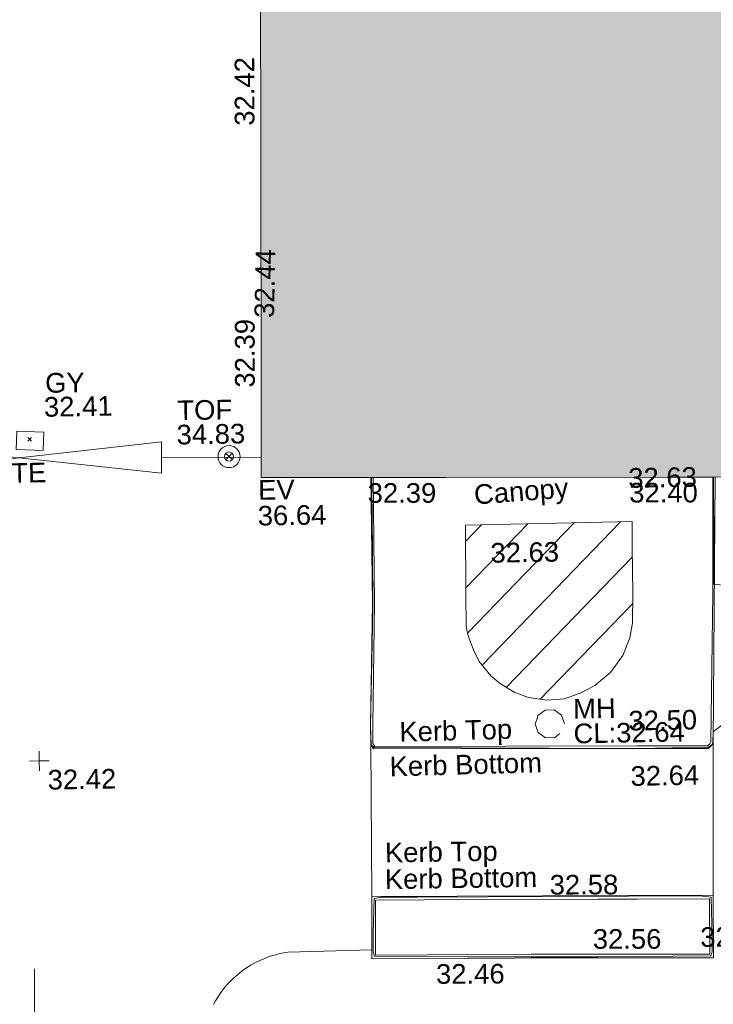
# Model space of a CAD drawing. Header units: millimetres. Extents: x -290717 to 520720, y -88450 to 287762.
# Tile 306 of 381: x 137511 to 150764, y 199056 to 217857. Entities that reach past the tile are written whole.
import ezdxf

# ---------------------------------------------------------------- set-up
doc = ezdxf.new("R2010")
doc.units = ezdxf.units.MM
doc.linetypes.add('IMPORT-UG_ELEC_STREET LIGHTING_QLB2 _2_', pattern=[2700, 1500, -300.0000000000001, 0, -250, 150, -300.0000000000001, 0, -200])
doc.linetypes.add('IMPORT-UG_UNIDENTIFIED_QLA _2_', pattern=[2350, 1500, -300.0000000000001, 0, -50, 150, -300.0000000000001, 0, -50])
for name, color, linetype, lineweight, true_color in [('00__TOPO__TOP_OF_FENCE_SYMBOL', 7, 'Continuous', 9, 0x666666), ('00_TOPO_BUILDING_CANOPY', 7, 'Continuous', 9, 0xff7fff), ('00_TOPO_BUILDING_HATCH', 7, 'Continuous', 9, 0x999999), ('00_TOPO_BUILDING_OUTLINE', 5, 'Continuous', 9, 0x0000ff), ('00_TOPO_EAVE', 7, 'Continuous', 9, 0x666666), ('00_TOPO_KERB_BOTTOM', 1, 'Continuous', 9, 0xff0000), ('00_TOPO_KERB_TOP', 7, 'Continuous', 9, 0xa500a5), ('00_TOPO_LEVEL_SPOT', 7, 'Continuous', 9, 0x666666), ('00_TOPO_ROAD_MARKING_WHITE_CONTINUOUS', 7, 'Continuous', 9, 0x999999), ('00_TOPO_SERV_MH', 7, 'Continuous', 9, 0x666666), ('00_UAV_BUILDING_OUTLINE', 5, 'Continuous', 9, 0x0000ff), ('00_UAV_FENCE', 7, 'Continuous', 9, 0x264c2f), ('00_UAV_GATE', 7, 'Continuous', 9, 0xa50000), ('00_UAV_KERB_BOTTOM', 1, 'Continuous', 9, 0xff0000), ('00_UAV_KERB_TOP', 7, 'Continuous', 9, 0xa500a5), ('00_UAV_SERV_GULLY', 7, 'Continuous', 9, 0x5252a5), ('00_UAV_TOP_OF_FENCE', 6, 'Continuous', 9, 0xff00ff), ('01_DTM_CONTOUR_MJR', 7, 'Continuous', 9, 0x7f3f00), ('12333-PUM-2D-U-0001-C01 - Rev2_REVIT IMPORT_dwg', 7, 'Continuous', 9, 0x767676), ('A_RHA_Line', 7, 'Continuous', 9, 0x00a600), ('PUM-UNIDENTIFIED UTILITIES-QLA', 7, 'IMPORT-UG_UNIDENTIFIED_QLA _2_', 9, 0x52a500)]:
    doc.layers.add(name, color=color, linetype=linetype, lineweight=lineweight, true_color=true_color)
for name, color, linetype, lineweight in [('00_TOPO_SURFACE', 7, 'Continuous', 9), ('00_UAV_SURFACE', 7, 'Continuous', 9), ('A_RHA_Detail', 7, 'Continuous', 9), ('GEN-TEXT', 7, 'Continuous', 9)]:
    doc.layers.add(name, color=color, linetype=linetype, lineweight=lineweight)
doc.styles.add('Swis721 Lt BT_2', font='swissl.ttf', dxfattribs={"height": 375})

# ---------------------------------------------------------------- blocks, each defined once
blk = doc.blocks.new('12333-PUM-2D-U-0001-C01 - Rev2_REVIT IMPORT_dwg_MM-2077200-Site Location Plan Existing')
at = {"layer": '00_TOPO_LEVEL_SPOT', "color": 254, "true_color": 0xcccccc, "flags": 128}
for points in [[(0, -500.0000000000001), (0, 0), (-500.0000000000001, 0)], [(500.0000000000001, 0), (0, 0), (0, 500.0000000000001)]]:
    blk.add_lwpolyline(points, dxfattribs=at)
blk = doc.blocks.new('12333-PUM-2D-U-0001-C01 - Rev2_REVIT IMPORT_dwg__U60-2077590-Site Location Plan Existing')
at = {"layer": '00_UAV_GATE', "color": 9, "true_color": 0xe1aaaa, "flags": 128}
blk.add_lwpolyline([(4.454954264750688, 299.9669204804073), (-4.454954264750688, -299.9669204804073), (-5449.545045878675, 380.9669204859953), (-5458.454954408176, -218.9669204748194)], close=True, dxfattribs=at)
blk = doc.blocks.new('12333-PUM-2D-U-0001-C01 - Rev2_REVIT IMPORT_dwg_MSL_Node_LineworkTOF-2077248-Site Location Plan Existing')
at = {"layer": '00__TOPO__TOP_OF_FENCE_SYMBOL', "color": 254, "true_color": 0xcccccc, "flags": 128}
for points in [[(165.3591892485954, 165.3591892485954), (0, 0), (-165.3591892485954, 165.3591892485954)], [(165.3591892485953, -165.3591892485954), (0, 0), (-165.3591892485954, -165.3591892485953)]]:
    blk.add_lwpolyline(points, dxfattribs=at)
at = {"layer": '00__TOPO__TOP_OF_FENCE_SYMBOL', "color": 254, "true_color": 0xcccccc}
for radius in [562.5594001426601, 233.853208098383]:
    blk.add_circle((0, 0), radius, dxfattribs=at)
blk = doc.blocks.new('12333-PUM-2D-U-0001-C01 - Rev2_REVIT IMPORT_dwg_MGS62954_T2_Galway_ITM_3d_Rev1-2077680-Site Location Plan Existing')
at = {"layer": '00_TOPO_BUILDING_HATCH', "true_color": 0xcccccc}
h = blk.add_hatch(dxfattribs=at)
h.set_pattern_fill('FP_1', color=254, style=0, pattern_type=2)
h.set_pattern_definition([(45, (0, 0), (-441.9417382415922, 441.9417382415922), [])])
h.paths.add_polyline_path([(534053093.0065116, 725757676.6037444), (534053434.6500779, 725757696.7104828), (534053748.4812741, 725757807.118021), (534054055.2313137, 725757971.9762766), (534054321.0572296, 725758187.1712859), (534054565.0883483, 725758508.8791039), (534054703.8810471, 725758844.0512557), (534054759.1469181, 725759126.8022677), (534054773.5016897, 725759681.1737754), (534054782.4209163, 725761059.8839616), (534051601.5605889, 725761049.1103536), (534051578.8600672, 725759110.7220062), (534051613.3115194, 725758932.6337496), (534051708.0530124, 725758662.628974), (534051818.2258853, 725758440.223824), (534052042.9805962, 725758159.5501666), (534052217.3654386, 725758004.0563447), (534052510.59506, 725757828.7254051), (534052748.4919912, 725757739.7963514)])
at = {"layer": '00_TOPO_BUILDING_CANOPY', "color": 254, "true_color": 0xcccccc, "flags": 128}
blk.add_lwpolyline([(534051601.5605888, 725761049.1103536), (534051581.5515869, 725759720.9256184), (534051578.8600672, 725759110.7220061), (534051613.3115193, 725758932.6337496), (534051708.0530124, 725758662.6289738), (534051818.2258852, 725758440.223824), (534052042.9805961, 725758159.5501665), (534052217.3654386, 725758004.0563447), (534052487.2351463, 725757837.4576532), (534052748.4919912, 725757739.7963514), (534053093.0065116, 725757676.6037443), (534053434.6500779, 725757696.7104828), (534053748.4812739, 725757807.1180209), (534054018.3509816, 725757942.1204088), (534054321.0572296, 725758187.1712859), (534054565.0883483, 725758508.8791038), (534054703.8810471, 725758844.0512557), (534054759.1469181, 725759126.8022677), (534054773.5016897, 725759681.1737754), (534054779.2435983, 725760568.7426662), (534054786.8534843, 725761059.8989748)], close=True, dxfattribs=at)
at = {"layer": '00_TOPO_KERB_BOTTOM', "color": 254, "true_color": 0xcccccc, "flags": 128}
blk.add_lwpolyline([(534049808.7046273, 725761989.9789203), (534049796.0303615, 725759590.7586461), (534049720.2994696, 725757261.7902912), (534049717.3185974, 725756893.4053111), (534049767.38808, 725756806.7526964), (534054802.5483, 725756728.6803083), (534056166.5983585, 725756704.9586655), (534056228.4274026, 725756761.4930911), (534056256.8196998, 725756810.1770972), (534056383.2886214, 725761883.7297019)], dxfattribs=at)
at = {"layer": '00_TOPO_KERB_TOP', "color": 254, "true_color": 0xcccccc, "flags": 128}
blk.add_lwpolyline([(534049850.1773946, 725761989.3086956), (534049837.5336998, 725759595.8754553), (534049761.8009103, 725757266.8487427), (534049758.9157876, 725756910.2967873), (534049791.5311436, 725756853.85111), (534054803.1723056, 725756776.1433952), (534056150.7079761, 725756752.7089473), (534056195.6490407, 725756793.8015653), (534056215.5417309, 725756827.9113748), (534056304.0439246, 725759671.6112472), (534056343.0158998, 725761884.3805331)], dxfattribs=at)
at = {"layer": '00_TOPO_ROAD_MARKING_WHITE_CONTINUOUS', "color": 254, "true_color": 0xcccccc, "flags": 128}
blk.add_lwpolyline([(534043220.0000001, 725752720), (534043170.0000001, 725749830.0000001), (534043120.0000001, 725747890), (534043090, 725744810.0000002), (534043080.0000001, 725742940.0000001), (534044610.0000001, 725743120), (534044589.9999999, 725743110.0000001), (534046180.0000002, 725743280)], dxfattribs=at)
at = {"layer": '00_TOPO_SURFACE', "color": 254, "true_color": 0xcccccc, "flags": 128}
blk.add_lwpolyline([(534049717.3185974, 725756893.4053111), (534049689.1652511, 725753990), (534056210.0000001, 725753900), (534056256.8196996, 725756810.1770971)], dxfattribs=at)
at = {"layer": '00_UAV_FENCE', "color": 254, "true_color": 0xcccccc}
blk.add_line((534045817.1505001, 725762440.3320001), (534047717.6661093, 725762413.0670551), dxfattribs=at)
at = {"layer": '00_UAV_KERB_BOTTOM', "color": 254, "true_color": 0xcccccc, "flags": 128}
blk.add_lwpolyline([(534056210.0000001, 725753900), (534056190.953, 725752702.6230001), (534052709.9530001, 725752763.6230003), (534052389.2109779, 725752767.413779), (534049663.953, 725752799.6229999), (534049689.1652511, 725753990)], dxfattribs=at)
at = {"layer": '00_UAV_KERB_TOP', "color": 254, "true_color": 0xcccccc, "flags": 128}
blk.add_lwpolyline([(534049757.6781771, 725753919.0477234), (534050683.9623823, 725753906.2632288), (534054004.846823, 725753860.4286674), (534054757.1929292, 725753850.0448513), (534056138.8931407, 725753830.974744), (534056122.0770235, 725752773.8407091), (534053561.7418721, 725752818.7072545), (534052710.9798722, 725752833.6157525), (534049735.4335133, 725752868.7830763)], close=True, dxfattribs=at)
at = {"layer": '00_UAV_SERV_GULLY', "color": 254, "true_color": 0xcccccc, "flags": 128}
blk.add_lwpolyline([(534043555.1505001, 725762615.332), (534043041.1505, 725762643.332), (534043060.0428658, 725762990.1418593), (534043574.0428659, 725762962.1418593)], close=True, dxfattribs=at)
at = {"layer": '00_UAV_SURFACE', "color": 254, "true_color": 0xcccccc, "flags": 128}
blk.add_lwpolyline([(534049667.5948806, 725752971.5715822), (534048065.953, 725752955.623), (534047986.6122913, 725752944.1216274), (534047907.8228053, 725752929.3078996), (534047829.7227656, 725752911.2078044), (534047752.4491861, 725752889.853096), (534047676.1376311, 725752865.2812376), (534047600.921977, 725752837.5353366), (534047526.9341776, 725752806.6640688), (534047454.3040326, 725752772.721593), (534047383.1589597, 725752735.7674558), (534047348.9530001, 725752716.623), (534047280.2495033, 725752675.3064272), (534047213.3364297, 725752631.1490923), (534047148.3311676, 725752584.2284623), (534047085.3477581, 725752534.6268516), (534047024.4966956, 725752482.4312787), (534046965.8847336, 725752427.7333121), (534046909.6146973, 725752370.6289105), (534046855.7853037, 725752311.2182548), (534046804.4909876, 725752249.6055712), (534046755.8217366, 725752185.8989496), (534046709.8629333, 725752120.2101525), (534046666.695205, 725752052.6544209), (534046626.3942826, 725751983.3502703)], dxfattribs=at)
at = {"layer": '01_DTM_CONTOUR_MJR', "color": 254, "true_color": 0xcccccc, "flags": 128}
blk.add_lwpolyline([(534055515.7864773, 725761897.7490565), (534055512.5000002, 725761895.0000002), (534056353.3333336, 725761880.0000001), (534056353.3915741, 725761884.2128559), (534056332.5618219, 725760377.4879915), (534056326.2500002, 725759836.2500001), (534057389.8214508, 725759700.1206936), (534057454.5601372, 725757908.3472091), (534056262.890184, 725757016.6481622), (534056252.2619051, 725756813.8690476), (534056225.8035715, 725756764.1964285), (534056159.2857143, 725756726.7857145), (534054800.0000002, 725756730), (534049780.7142859, 725756831.4285716), (534049722.5000001, 725756888.5714285), (534049721.4285715, 725757247.5000002), (534049792.2188582, 725759138.6937718), (534049804.2857143, 725759591.0714287), (534049818.4414105, 725761317.5009776), (534049817.1431612, 725761989.8425486)], dxfattribs=at)
blk.add_lwpolyline([(534055941.3706897, 725753895.1379311), (534056171.5, 725753861.5000002), (534056177.5, 725753087.5000001), (534056170.8888889, 725752820.8888891), (534056144.5000002, 725752745.5000001), (534053977.5631174, 725752763.717194), (534052710.0000001, 725752784.2057613), (534051485.5360825, 725752805.3505155), (534049716.0000001, 725752849.0000001), (534049695.1746989, 725752934.0361446), (534049700.0000001, 725753286.6666669), (534049732.0000001, 725753948.0000001), (534049861.7659575, 725753976.1199229), (534050555.5409582, 725753963.8931962)], close=True, dxfattribs=at)
blk.add_blockref('12333-PUM-2D-U-0001-C01 - Rev2_REVIT IMPORT_dwg__U60-2077590-Site Location Plan Existing', (534045817.1505001, 725762440.3320001))
at = {"xscale": 0.375, "yscale": 0.375, "zscale": 0.375}
for name, p in [('12333-PUM-2D-U-0001-C01 - Rev2_REVIT IMPORT_dwg_MSL_Node_LineworkTOF-2077248-Site Location Plan Existing', (534047106.1505001, 725762436.332)), ('12333-PUM-2D-U-0001-C01 - Rev2_REVIT IMPORT_dwg_MM-2077200-Site Location Plan Existing', (534043380.0000001, 725756690.0000001))]:
    blk.add_blockref(name, p, dxfattribs=at)
at = {"layer": '00_TOPO_BUILDING_CANOPY', "color": 251, "true_color": 0x666666, "insert": (534051762.003138, 725761813.3432317), "char_height": 375, "width": 2113.25889379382, "attachment_point": 1, "rotation": 3.2766667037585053, "line_spacing_factor": 1.005061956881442, "style": 'Swis721 Lt BT_2'}
blk.add_mtext('Canopy', dxfattribs=at)
at = {"layer": '00_TOPO_BUILDING_CANOPY', "color": 251, "true_color": 0x666666, "insert": (534052067.4579425, 725760697.0730554), "char_height": 375, "width": 1495.902363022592, "attachment_point": 1, "line_spacing_factor": 1.005061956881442, "style": 'Swis721 Lt BT_2'}
blk.add_mtext('32.63', dxfattribs=at)
at = {"layer": '00_TOPO_BUILDING_OUTLINE', "color": 251, "true_color": 0x666666, "insert": (534047635.1630381, 725765081.4689665), "char_height": 375, "width": 1495.902363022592, "attachment_point": 1, "rotation": 87.77002180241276, "line_spacing_factor": 1.005061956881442, "style": 'Swis721 Lt BT_2'}
blk.add_mtext('32.44', dxfattribs=at)
at = {"layer": '00_TOPO_BUILDING_OUTLINE', "color": 251, "true_color": 0x666666, "insert": (534054725.0201317, 725762081.4345945), "char_height": 375, "width": 1495.902363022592, "attachment_point": 1, "line_spacing_factor": 1.005061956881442, "style": 'Swis721 Lt BT_2'}
blk.add_mtext('32.63', dxfattribs=at)
at = {"layer": '00_TOPO_EAVE', "char_height": 375, "attachment_point": 1, "line_spacing_factor": 1.005061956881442, "style": 'Swis721 Lt BT_2'}
for s, insert, width in [('EV', (534047650.556156, 725761975.6370238), 736.078940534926), ('36.64', (534047634.5030824, 725761483.5950644), 1495.902363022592)]:
    blk.add_mtext(s, dxfattribs=dict(at, insert=insert, width=width))
at = {"layer": '00_TOPO_KERB_BOTTOM', "color": 251, "true_color": 0x666666, "insert": (534054647.5301928, 725757446.7806882), "char_height": 375, "width": 1495.902363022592, "attachment_point": 1, "line_spacing_factor": 1.005061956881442, "style": 'Swis721 Lt BT_2'}
blk.add_mtext('32.50', dxfattribs=at)
at = {"layer": '00_TOPO_KERB_BOTTOM', "color": 251, "true_color": 0x666666, "insert": (534050067.351904, 725756650.7061912), "char_height": 375, "width": 3414.456504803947, "attachment_point": 1, "rotation": 0.5745678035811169, "line_spacing_factor": 1.005061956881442, "style": 'Swis721 Lt BT_2'}
blk.add_mtext('Kerb Bottom', dxfattribs=at)
at = {"layer": '00_TOPO_KERB_TOP', "color": 251, "true_color": 0x666666, "insert": (534050265.6386068, 725757308.7253692), "char_height": 375, "width": 2493.170605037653, "attachment_point": 1, "rotation": 0.5745678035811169, "line_spacing_factor": 1.005061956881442, "style": 'Swis721 Lt BT_2'}
blk.add_mtext('Kerb Top', dxfattribs=at)
at = {"layer": '00_TOPO_KERB_TOP', "color": 251, "true_color": 0x666666, "insert": (534054668.8877974, 725756389.2558862), "char_height": 375, "width": 1495.902363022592, "attachment_point": 1, "line_spacing_factor": 1.005061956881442, "style": 'Swis721 Lt BT_2'}
blk.add_mtext('32.64', dxfattribs=at)
at = {"layer": '00_TOPO_LEVEL_SPOT', "insert": (534043532.8269378, 725756513.0039225), "char_height": 375, "width": 1495.902363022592, "attachment_point": 1, "line_spacing_factor": 1.005061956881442, "style": 'Swis721 Lt BT_2'}
blk.add_mtext('32.42', dxfattribs=at)
at = {"layer": '00_TOPO_SERV_MH', "char_height": 375, "attachment_point": 1, "line_spacing_factor": 1.005061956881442, "style": 'Swis721 Lt BT_2'}
for s, insert, width in [('MH', (534053593.8451862, 725757693.6228231), 949.779278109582), ('CL:32.64', (534053593.8451862, 725757220.5296079), 2440.932744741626)]:
    blk.add_mtext(s, dxfattribs=dict(at, insert=insert, width=width))
at = {"layer": '00_TOPO_SURFACE', "color": 251, "true_color": 0x666666, "insert": (534055947.8977236, 725753290.6774167), "char_height": 375, "width": 1495.902363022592, "attachment_point": 1, "line_spacing_factor": 1.005061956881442, "style": 'Swis721 Lt BT_2'}
blk.add_mtext('32.49', dxfattribs=at)
at = {"layer": '00_UAV_BUILDING_OUTLINE', "color": 251, "true_color": 0x666666, "char_height": 375, "width": 1495.902363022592, "attachment_point": 1, "line_spacing_factor": 1.005061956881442, "style": 'Swis721 Lt BT_2'}
for s, insert, rotation in [('32.42', (534047324.7787194, 725768749.8915391), 89.07414645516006), ('32.39', (534047243.9883657, 725763750.6739173), 89.07414645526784), ('32.39', (534049745.1136149, 725761882.0977422), 359.0741464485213), ('32.40', (534054741.3873653, 725761801.3549631), 359.07414644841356)]:
    blk.add_mtext(s, dxfattribs=dict(at, insert=insert, rotation=rotation))
at = {"layer": '00_UAV_GATE', "color": 251, "true_color": 0x666666, "insert": (534042181.7051798, 725762374.6492475), "char_height": 375, "width": 1567.13580888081, "attachment_point": 1, "rotation": 0.3800185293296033, "line_spacing_factor": 1.005061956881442, "style": 'Swis721 Lt BT_2'}
blk.add_mtext('GATE', dxfattribs=at)
at = {"layer": '00_UAV_KERB_BOTTOM', "color": 251, "true_color": 0x666666, "char_height": 375, "attachment_point": 1, "line_spacing_factor": 1.005061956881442, "style": 'Swis721 Lt BT_2'}
for s, insert, width, rotation in [('Kerb Bottom', (534049941.4513295, 725754500.7809964), 3414.456504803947, 359.86745161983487), ('32.46', (534050889.8047532, 725752675.7234955), 1495.902363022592, 359.32286538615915)]:
    blk.add_mtext(s, dxfattribs=dict(at, insert=insert, width=width, rotation=rotation))
at = {"layer": '00_UAV_KERB_TOP', "color": 251, "true_color": 0x666666, "char_height": 375, "attachment_point": 1, "line_spacing_factor": 1.005061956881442, "style": 'Swis721 Lt BT_2'}
for s, insert, width, rotation in [('Kerb Top', (534049951.7229803, 725755009.8998368), 2493.170605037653, 359.86745161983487), ('32.58', (534053090.6024318, 725754341.8930693), 1495.902363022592, 359.20925879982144), ('32.56', (534053896.8917731, 725753292.9506599), 1495.902363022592, 359.044795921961)]:
    blk.add_mtext(s, dxfattribs=dict(at, insert=insert, width=width, rotation=rotation))
at = {"layer": '00_UAV_SERV_GULLY', "color": 251, "true_color": 0x666666, "char_height": 375, "attachment_point": 1, "line_spacing_factor": 1.005061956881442, "style": 'Swis721 Lt BT_2'}
for s, insert, width in [('GY', (534043616.3314014, 725764089.502741), 821.5590755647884), ('32.41', (534043586.3503038, 725763632.6665388), 1495.902363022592)]:
    blk.add_mtext(s, dxfattribs=dict(at, insert=insert, width=width))
at = {"layer": '00_UAV_TOP_OF_FENCE', "color": 251, "true_color": 0x666666, "char_height": 375, "attachment_point": 1, "line_spacing_factor": 1.005061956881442, "style": 'Swis721 Lt BT_2'}
for s, insert, width in [('TOF', (534046133.3577398, 725763522.3790315), 1163.479615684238), ('34.83', (534046110.934098, 725763059.0023267), 1495.902363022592)]:
    blk.add_mtext(s, dxfattribs=dict(at, insert=insert, width=width))
blk = doc.blocks.new('12333-PUM-2D-U-0001-C01 - Rev2_REVIT IMPORT_dwg-1620468-Site Location Plan Existing')
at = {"layer": 'GEN-TEXT', "color": 253, "true_color": 0xaaaaaa}
for p, q in [((402187.9948137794, 146942.2884823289), (402258.7054918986, 147012.9991604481)), ((402258.7054918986, 146942.2884823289), (402187.9948137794, 147012.9991604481))]:
    blk.add_line(p, q, dxfattribs=at)
at = {"layer": 'PUM-UNIDENTIFIED UTILITIES-QLA', "color": 9, "true_color": 0xc5e1aa, "flags": 128}
blk.add_lwpolyline([(412343.4114836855, 141371.8488785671), (412327.4121251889, 141421.0898407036), (412290.3404127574, 141535.1848399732), (412151.3985451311, 141636.1320157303), (411979.6569517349, 141636.1320157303), (411840.7150841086, 141535.1848399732), (411829.2068408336, 141499.7661089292), (411787.6440131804, 141371.8488785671), (411840.7150841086, 141208.512917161), (411979.6569517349, 141107.565741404), (412151.3985451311, 141107.565741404), (412158.721162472, 141112.8859343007), (412290.3404127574, 141208.512917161)], close=True, dxfattribs=at)
blk.add_blockref('12333-PUM-2D-U-0001-C01 - Rev2_REVIT IMPORT_dwg_MGS62954_T2_Galway_ITM_3d_Rev1-2077680-Site Location Plan Existing', (-533641079.6498471, -725615854.3561786))

msp = doc.modelspace()

# ---------------------------------------------------------------- hatches: boundary and pattern name
at = {"layer": 'A_RHA_Detail', "true_color": 0xc0c0c0}
h = msp.add_hatch(color=9, dxfattribs=at)
h.paths.add_polyline_path([(-80880.60083898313, -68502.79057078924), (-80400.86592458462, -68483.4150911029), (-80400.86592458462, -62984.64684182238), (-24474.85765180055, -63009.32043784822), (-24456.14471274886, -50840.30023854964), (-36622.55041054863, -50831.65104346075), (-36622.5504104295, -44228.57792609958), (-50959.05265825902, -44213.68205212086), (-50959.05265825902, -42573.78171509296), (-54563.93258049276, -42571.21897729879), (-54565.69773355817, -45054.17447471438), (-92408.82109324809, -45027.27149617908), (-92411.78875845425, -49201.74309219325), (-100061.9988811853, -49201.74309219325), (-100052.221444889, -64852.82557835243), (-86120.90825231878, -64852.82557835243), (-86092.16626519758, -62957.90041523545), (-84861.10047611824, -62957.90041520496), (-84854.79054275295, -68240.10973718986), (-80870.60226895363, -68240.10973718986)])
h.paths.add_polyline_path([(-137238.9269955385, -68461.93840922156), (-132719.7426408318, -68433.06336920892), (-132847.0731201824, -62850.0428228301), (-130454.6837966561, -62916.63108081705), (-130498.2830220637, -61355.8539363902), (-117581.136331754, -61423.42893434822), (-117492.3908565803, -49183.91309186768), (-125136.5200282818, -49178.47881939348), (-125133.5727033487, -45032.61887132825), (-163007.1824077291, -45005.69421944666), (-163007.1824077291, -44090.29634113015), (-163123.8521375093, -44090.21339942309), (-163122.6389897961, -42383.751842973), (-166563.8543420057, -42383.75184295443), (-166565.0349082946, -44044.3982420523), (-193158.4656786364, -44025.49275802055), (-193195.152889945, -62863.6565097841), (-137269.7106414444, -62916.63108078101), (-137254.3708868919, -65679.90523788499)])
h.paths.add_polyline_path([(120310.9497607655, -32334.2823016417), (120312.4652266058, -31610.73011961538), (133451.2244789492, -31638.24899384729), (133469.2230092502, -19717.98315777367), (121295.7536929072, -19692.48606427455), (121319.8434528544, -8190.941560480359), (112277.0825929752, -8172.001674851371), (112263.1769726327, -14811.12345451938), (78285.85310969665, -14739.95861435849), (78292.82277619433, -8167.077575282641), (76545.55099677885, -8163.40371230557), (69355.76844230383, -8152.931592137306), (69353.66597202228, -9156.746357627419), (68372.60878942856, -9154.691552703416), (68372.60878942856, -13705.52853212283), (69333.72334743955, -13707.54156767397), (69325.07112544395, -16249.53369225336), (66623.4489111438, -16249.53369225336), (66619.79243932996, -17995.29925522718), (65989.07757491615, -17995.29925522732), (65985.44262769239, -19730.78799479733), (57152.23993372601, -19712.28702423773), (57127.42535098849, -31559.89461998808), (70277.87165423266, -31587.43801817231), (70277.87165428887, -32271.74147154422), (78263.96947906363, -32285.12944888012), (78266.62669288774, -31019.79372153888), (112335.8856506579, -31091.15111856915), (112335.8856506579, -32317.57330550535), (119781.4233959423, -32333.17321910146)])
h.paths.add_polyline_path([(7503.71740934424, -1791.43926322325), (15482.43097389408, -674.0213230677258), (15484.0826184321, 148.1327206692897), (56188.28042539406, 205.5276654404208), (56155.8432600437, 14338.31663138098), (18016.62665932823, 14236.4814953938), (17967.9025208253, 34313.18372075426), (21727.10644861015, 34324.06926249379), (21708.9097307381, 40608.10218319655), (18009.66447156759, 40608.10218325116), (17995.54603703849, 45483.75063445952), (9770.084212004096, 45420.63294734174), (3966.216019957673, 45443.14492469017), (3984.771235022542, 14176.56786831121), (1023.062455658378, 14176.56786840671), (-276.5134647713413, 14190.52623465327), (-231.6790044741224, 5976.811441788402), (-226.4491536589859, 193.7444677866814), (1220.250839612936, 179.5999159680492), (7477.609307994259, 143.2867556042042), (7488.638446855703, -674.0213230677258)])
h.paths.add_polyline_path([(77755.59663317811, 53.47451145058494), (77729.51881611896, 1699.844979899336), (94464.47132486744, 1659.976083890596), (94606.37913471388, 17991.39023626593), (88810.41901146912, 18015.03260816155), (88799.89418497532, 14436.74271609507), (69413.88950349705, 14457.87738898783), (69377.35724448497, 99.62816357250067), (70760.85642036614, 92.0068082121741)])
h.paths.add_polyline_path([(61252.12079698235, 46453.95617369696), (105774.7348988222, 46472.68783510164), (105768.2642197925, 61852.61234310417), (92285.13876306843, 61852.61234310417), (92308.59670397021, 65784.30757142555), (96107.46680002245, 65767.6044524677), (96059.6808111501, 75209.20847378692), (101084.8427276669, 75071.88872768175), (104988.0046543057, 74765.36560410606), (108403.6894220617, 74363.84089439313), (112009.2703903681, 73787.25420864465), (115645.3524814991, 73049.69667210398), (116890.8108050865, 72761.69136255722), (120208.9929832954, 71893.18353872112), (120865.241739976, 71703.68487155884), (124135.6329505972, 70669.67317909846), (127435.6253142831, 69480.50055823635), (127820.4368655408, 69394.93141813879), (128274.3081769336, 69331.69585757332), (128731.879114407, 69306.66104520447), (129189.9401456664, 69320.00258265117), (129645.2782985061, 69371.62688830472), (130094.6997111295, 69461.17185607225), (130535.0520071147, 69588.00939078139), (130963.2464342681, 69751.2498188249), (131376.279516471, 69949.74812593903), (131771.254123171, 70182.11198906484), (132162.5575600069, 70460.54046602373), (132496.0921582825, 70741.69081117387), (132820.8713676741, 71064.98072578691), (133117.4593294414, 71414.31364276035), (133383.77568926, 71787.23923958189), (133616.5473239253, 72178.53728446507), (133817.1647262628, 72590.54524901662), (133982.6025969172, 73017.89547517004), (134111.7005086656, 73457.59040804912), (134203.5529320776, 73906.545904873), (134257.5155882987, 74361.61286220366), (134272.5462649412, 74819.59931534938), (134250.5259874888, 75277.29281749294), (134189.6227572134, 75731.48297750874), (134090.9274700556, 76178.98397761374), (133955.1324028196, 76616.65691996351), (133783.1900598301, 77041.4318434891), (133576.3064937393, 77450.3292564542), (133335.9328436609, 77840.48103831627), (133063.7551572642, 78209.15055536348), (132761.6825665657, 78553.75185442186), (132431.8338935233, 78871.86780505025), (132076.5227904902, 79161.26705200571), (131698.2415079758, 79419.91966864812), (131299.6434187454, 79646.01139199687), (131093.5942456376, 79746.34209763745), (132146.0467355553, 83110.22226149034), (122787.763295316, 86282.54285521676), (121604.3555410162, 82800.35918872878), (117095.9864226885, 83870.84033788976), (116841.9598400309, 83526.35449576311), (116120.5435466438, 91221.9361197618), (110237.7341284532, 91274.27491024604), (110194.3680786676, 90435.39030217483), (104988.0046543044, 90486.49901569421), (104973.2761846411, 94309.82427956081), (103746.1314668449, 94309.82427962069), (103839.9937121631, 122852.1474272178), (96365.09202303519, 122931.9599471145), (96350.3400238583, 123952.416858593), (104555.5505249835, 123902.1925258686), (104607.3234457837, 120248.5396157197), (125502.5015002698, 120134.193340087), (125662.0200253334, 137657.3796883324), (114479.5865733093, 137699.2256881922), (114382.3062641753, 129149.9458158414), (104644.1590035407, 129187.997507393), (104577.9931702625, 126217.3903165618), (101184.4926405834, 126159.1566967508), (101264.6166812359, 135959.2655565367), (89967.23177303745, 135988.8856164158), (89927.63362986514, 125823.6463181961), (93630.53562299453, 125840.7948842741), (93580.6568888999, 122931.9599471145), (88697.38835373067, 122904.7310127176), (88679.38989541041, 95739.0914377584), (86378.25848993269, 95739.0914377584), (86378.18187189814, 96178.10083375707), (83279.5074328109, 96200.92083330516), (83273.62493422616, 95735.74732136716), (70169.67509616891, 95733.22421950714), (70166.2684274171, 96272.07409350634), (66674.99731291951, 96257.14073659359), (66654.74538556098, 95755.71092140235), (65784.77231076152, 95755.71092140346), (65887.65094981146, 117470.6305650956), (53473.34271625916, 117487.9046429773), (53434.44066306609, 98570.4634906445), (40649.41626913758, 98570.46349066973), (40610.16711556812, 94406.01479082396), (38853.82372865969, 94410.36303444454), (38848.65589191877, 89463.65332732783), (40612.46601909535, 89518.45976927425), (40665.38257359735, 86257.73741131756), (38372.19584673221, 86305.7230928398), (38369.79373532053, 76901.0507917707), (50937.95125076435, 76944.40198877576), (50922.88567283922, 74598.78180893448), (56484.90611318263, 74588.85093774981), (56484.9061131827, 75194.85181998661), (92465.40372273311, 75233.02581663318), (92645.92783659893, 71766.64845097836), (89810.5550181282, 69362.83965827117), (85313.16173971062, 69360.94750424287), (85313.16173971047, 66907.40508090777), (75210.14498260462, 66903.15451592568), (75210.14498260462, 63815.70944554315), (70819.40014306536, 63815.70999204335), (70819.21601502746, 64253.35708063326), (69456.8341568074, 64253.35708063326), (69455.71957374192, 66901.99623168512), (61303.3285675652, 66898.56680686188), (61304.56054652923, 63970.32021231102), (70500.41048205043, 63970.32021223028), (70500.40885431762, 61852.59006210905), (61245.64388480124, 61848.69637492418), (61252.12079698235, 46455.07044720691)])
h.paths.add_polyline_path([(-17153.16561239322, 48569.32684293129), (-17153.16561227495, 60770.38083690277), (-29362.88357762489, 60774.7042869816), (-29362.88357762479, 67399.20394583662), (-43507.25361058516, 67405.01911302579), (-43488.53133082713, 69093.07334179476), (-45766.41866234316, 69109.32868391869), (-45794.34620035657, 67405.01911302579), (-47272.11273197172, 67404.21245453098), (-47272.44887636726, 66454.91798912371), (-86004.56386335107, 66468.6329952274), (-86006.66970790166, 60521.58362724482), (-92662.8772251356, 60521.58362724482), (-92666.53762789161, 50184.35611936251), (-79752.016597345, 50179.78302554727), (-79752.016597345, 48591.49323813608), (-17157.71631240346, 48569.32845421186)])
h.paths.add_polyline_path([(-201056.4185879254, 48628.75479108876), (-138377.9751621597, 48634.64535782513), (-138377.9751621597, 50133.28202330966), (-125467.710581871, 50134.49533928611), (-125468.6909603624, 60566.19036866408), (-132186.8595615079, 60565.86652591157), (-132187.4203588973, 66533.01978768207), (-170643.3098734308, 66805.61809689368), (-170643.3098732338, 67738.78475851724), (-200340.0100486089, 67488.93693767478), (-200348.7175167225, 60827.7802510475), (-201057.5650552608, 60827.71357562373), (-201056.6510294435, 51102.0431337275)])
h.paths.add_polyline_path([(-240051.5126725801, 54769.1949116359), (-239444.4902595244, 54811.10754483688), (-239186.5396225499, 54841.92927608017), (-238764.8191578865, 54940.98166103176), (-238382.4735933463, 55122.46891391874), (-237990.3402229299, 55354.87497237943), (-237269.2031026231, 55936.21514997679), (-237030.2712443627, 56228.66101920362), (-236793.0039600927, 56569.31473977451), (-236554.5880579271, 57004.26389721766), (-236432.7219585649, 57267.46508911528), (-236300.0815274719, 57753.26239002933), (-236250.7285154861, 58017.17885687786), (-236235.6490610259, 58516.21786795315), (-236233.2538430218, 58987.85640057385), (-236213.702979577, 59823.48083772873), (-236363.8287856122, 59820.8603820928), (-236634.0279869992, 60698.06075831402), (-236391.9547756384, 61432.1972634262), (-236225.4740089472, 61435.10319604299), (-236201.6036570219, 62637.68779599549), (-232563.5271750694, 62639.28734435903), (-232563.5271750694, 63049.03842407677), (-232732.1945866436, 63049.15302221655), (-232860.1521278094, 63457.9589027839), (-232731.6068089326, 63914.24862701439), (-232560.8209657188, 63914.24862701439), (-232521.9864006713, 70597.99604498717), (-240628.6947850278, 70598.85496274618), (-240629.7923196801, 72350.98321581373), (-246412.6011213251, 72347.36085937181), (-246412.6011213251, 70616.45923939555), (-254449.5805725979, 70618.60952619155), (-254454.637144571, 70754.06491724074), (-254469.7140363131, 73191.6627625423), (-263883.2532625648, 73267.83063692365), (-263902.4181505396, 68260.74348557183), (-263714.8217520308, 68259.82096576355), (-263552.9672900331, 67819.6543439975), (-263719.0883117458, 67392.20684197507), (-263913.629869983, 67392.20684288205), (-263956.7001914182, 58633.76423459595), (-260181.1963171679, 58611.22607638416), (-260192.3146984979, 56354.25111578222), (-257184.684388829, 56339.46086010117), (-257213.4419958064, 57092.93866025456), (-257338.5163846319, 57093.27331227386), (-257471.0109295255, 57531.7457231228), (-257338.5163845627, 58062.22513700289), (-257203.4956297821, 58064.06881293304), (-257173.5751889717, 58598.54056827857), (-256478.2273617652, 58575.27357918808), (-256478.2273617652, 58788.51859477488), (-256013.0091299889, 58911.92701537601), (-255397.0786589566, 58780.99767608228), (-255397.0786664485, 58595.98242230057), (-243809.8853614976, 58585.92793205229), (-243805.3570672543, 58352.04527760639), (-243740.9394682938, 57884.52572396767), (-243619.083060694, 57421.84877501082), (-243424.3877541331, 56943.65915328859), (-243247.1437899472, 56608.24157716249), (-243003.0710577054, 56249.99021479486), (-242732.2093200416, 55932.75703086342), (-242371.7230179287, 55603.12658814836), (-242141.2551255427, 55424.88676771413), (-241804.9643038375, 55216.88439829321), (-241529.464082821, 55077.02869058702), (-241100.6275144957, 54917.18295005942), (-240836.2134980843, 54840.82833179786), (-240453.4486196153, 54788.6078413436), (-240203.3756532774, 54776.52967577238)])
h.paths.add_polyline_path([(40276.69022620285, 59895.3641775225), (40328.62676026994, 69196.9439153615), (36588.99968782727, 69217.82459101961), (36619.46637569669, 74674.25962431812), (32264.36460075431, 74687.02318924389), (32233.48293864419, 69156.26826309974), (11916.69390488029, 69269.70959690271), (11966.66200108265, 78218.75165977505), (29087.50901742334, 78123.15526811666), (29143.44567202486, 88141.13700481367), (15719.34879623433, 88216.09212957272), (15732.60379610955, 90589.99788900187), (4594.294101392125, 90652.19003492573), (4525.129359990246, 78265.12250452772), (10096.76365550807, 78234.01258734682), (10077.43887221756, 74773.03821913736), (4547.641142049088, 74803.91453678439), (4465.579974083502, 60107.16002351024), (19125.89094757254, 60025.30234268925), (19139.86249371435, 62527.53804648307), (31738.59196305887, 62457.19146407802), (31724.55430855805, 59943.11609818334), (38369.79364222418, 59906.01157297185)])
h.paths.add_polyline_path([(-246083.0241259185, 72334.29150213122), (-246083.0594797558, 72334.30275087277), (-246208.2905500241, 72334.29150213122)])
h.paths.add_polyline_path([(-114575.3004830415, 112178.0758696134), (-114575.3246436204, 112178.0758696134), (-114707.2752166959, 115801.5811617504)])
h.paths.add_polyline_path([(-154699.9178766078, 101760.4080976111), (-114382.0503338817, 101776.0542915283), (-114382.0503338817, 106926.936016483), (-113755.641395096, 106927.1791078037), (-113757.5507412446, 111847.2721532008), (-114431.6837526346, 111847.2721532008), (-114431.8098651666, 112178.075869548), (-114575.3004830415, 112178.0758696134), (-114578.9984943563, 121707.2390834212), (-123056.9849702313, 121707.2390834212), (-123068.8201032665, 156452.7036899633), (-119381.2340625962, 156454.1347343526), (-119381.2340625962, 160165.8603541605), (-115501.031452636, 160167.3661472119), (-115503.3750945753, 166206.5793118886), (-132411.7987151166, 166599.6604729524), (-132411.8243306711, 166665.6603411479), (-135275.0124468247, 166664.5489553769), (-135275.0124468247, 166628.1883102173), (-135911.3205077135, 166628.1944503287), (-135911.3479256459, 166352.1604668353), (-152521.1633846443, 166345.7145607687), (-152518.3680955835, 159142.6836790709), (-150699.3133726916, 159117.9265656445), (-150755.6690356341, 122560.6912032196), (-151059.2005266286, 122560.6912032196), (-151061.0981347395, 121302.4374931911), (-154138.3148337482, 121372.6012653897), (-154138.3148337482, 121865.183451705), (-154704.3888425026, 121867.2611370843), (-154688.5451973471, 119352.3937021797), (-154745.5933227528, 119352.3715636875), (-154745.5763474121, 118722.1532660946), (-160794.1544526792, 118748.744283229), (-160794.1544527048, 119410.5425977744), (-163852.1622693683, 119422.408321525), (-163855.0715294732, 118762.2003111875), (-167568.6765459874, 118778.5256058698), (-166634.6619849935, 124395.1277019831), (-166843.6206842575, 124471.2090400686), (-167568.6765459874, 124707.6250904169), (-168028.2173235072, 124841.3808643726), (-168630.5006276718, 124991.3056740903), (-169238.2056070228, 125117.4693074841), (-169850.3952285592, 125219.6772877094), (-170466.1255403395, 125297.7720169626), (-171089.1102599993, 125351.8553033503), (-171704.4065937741, 125381.1774254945), (-172325.0479971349, 125386.3595015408), (-172782.2248668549, 125374.5832363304), (-173401.7764236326, 125337.4554476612), (-174019.3926983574, 125276.0328036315), (-174634.1213722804, 125190.4100127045), (-175245.0145766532, 125080.7190996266), (-176047.1958093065, 124895.7675261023), (-176665.4852587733, 124724.7228134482), (-177045.3001228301, 124609.1129151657), (-177631.5127793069, 124405.2077276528), (-176665.4852586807, 118818.5158793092), (-177558.9402083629, 118822.4435769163), (-177662.2853368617, 125263.4341236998), (-176365.3912352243, 126542.9270807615), (-159462.2970490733, 126319.9103917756), (-157057.7396790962, 128609.0850976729), (-157060.6673204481, 136153.1661957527), (-158638.8016610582, 137740.2441626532), (-159352.3735831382, 137740.2441626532), (-161634.4140635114, 140201.1078539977), (-168727.9404946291, 140256.8191147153), (-171035.0401162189, 137942.884730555), (-174184.1459014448, 137942.884730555), (-176460.1168228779, 140292.2858551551), (-177341.68569345, 140292.285855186), (-177341.7114445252, 140358.4281613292), (-183428.5803825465, 140356.0660244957), (-185921.6385984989, 137917.4639097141), (-185921.6385985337, 131757.309115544), (-186906.8767412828, 131756.9267734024), (-187725.3914540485, 130809.9989183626), (-187724.0588902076, 127376.1828149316), (-186481.0281350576, 126304.557648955), (-186479.4846755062, 122327.2959175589), (-185176.2828158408, 121059.4673825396), (-180304.1129154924, 121059.4673825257), (-180304.1136492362, 118802.0484409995), (-193555.3706955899, 118802.0484409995), (-193555.3686998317, 133117.8341649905), (-192593.6442938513, 133118.2073819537), (-192593.6442938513, 134200.8158367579), (-192224.6284783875, 134200.9592041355), (-192225.5653014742, 136615.0101267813), (-192595.0012461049, 136615.0101267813), (-192595.4357332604, 137734.4745166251), (-193589.2709668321, 137734.4746851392), (-193589.2685988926, 147474.5705834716), (-193163.2062206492, 147492.8644728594), (-192606.8095195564, 147551.4951472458), (-192359.9383250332, 147589.5931622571), (-192199.8207947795, 147616.5827293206), (-191882.7548926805, 147682.9245600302), (-191568.5380071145, 147761.6632019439), (-191020.2573150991, 147932.4221712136), (-190950.5841382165, 147955.8263236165), (-190647.7999969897, 148070.951423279), (-190349.769078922, 148197.8750093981), (-190056.9509284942, 148336.4013817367), (-189769.7970512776, 148486.316942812), (-189375.4954991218, 148717.2624196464), (-189132.9060261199, 148873.2749095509), (-188867.5421091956, 149059.0543930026), (-188609.6764469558, 149255.1087866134), (-188354.9814056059, 149465.3525772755), (-188079.6339208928, 149713.8792482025), (-187884.9836199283, 149901.8220103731), (-187538.2510284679, 150274.4802367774), (-187446.2998447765, 150378.396083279), (-187241.3270201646, 150629.2310214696), (-187046.3599558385, 150887.9197697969), (-186861.699277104, 151154.0634500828), (-186546.1373636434, 151669.8298752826), (-186524.4196769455, 151707.063245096), (-163675.289831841, 151669.8298752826), (-163687.5843044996, 148134.0767945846), (-157303.6541541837, 148136.4921063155), (-157303.6541541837, 155759.9150161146), (-157557.4317586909, 155765.0384228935), (-157555.9168973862, 166678.0466575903), (-187009.2021991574, 166699.7464767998), (-187013.0952111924, 162054.4009359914), (-188707.1775469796, 162044.5925187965), (-188705.9961893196, 155021.5333641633), (-188737.9999316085, 154650.5326603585), (-188799.0133970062, 154283.1866125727), (-188857.2045401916, 154035.4341107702), (-188966.1106131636, 153679.3368924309), (-189102.6200311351, 153332.8820747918), (-189265.8911677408, 152998.2056672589), (-189454.9174010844, 152677.3710606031), (-189645.2484685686, 152421.322012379), (-189916.9563410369, 152104.2450531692), (-190212.7041973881, 151809.4634871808), (-190530.6686598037, 151538.7947475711), (-190868.889367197, 151293.9075915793), (-191225.2810786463, 151076.3118324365), (-191597.6465194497, 150887.3490190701), (-192092.8415776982, 150682.5621956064), (-192485.2937347, 150569.6612301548), (-192903.8930807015, 150482.2408890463), (-193187.215491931, 150440.8868273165), (-193594.1866364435, 150407.1257787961), (-193594.5953882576, 151459.989522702), (-205369.2399268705, 151455.4201248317), (-205354.452352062, 113350.0822379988), (-207187.1580384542, 113349.3709450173), (-207184.3024929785, 105991.0636522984), (-205312.8709512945, 105991.0636522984), (-205311.2365670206, 101769.6553082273), (-175488.645120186, 101781.2285901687), (-175488.645120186, 110889.6985621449), (-154703.462766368, 110897.5679794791), (-154700.5193329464, 103310.2697088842)])
h.paths.add_polyline_path([(193735.9435692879, 113047.8274775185), (208865.0938716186, 114991.026643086), (208976.1154122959, 114126.6471161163), (216447.8967330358, 115086.3281915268), (216038.7305308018, 118271.970241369), (232648.5073383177, 120405.3421627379), (233425.9936153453, 114352.0734369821), (240632.2017567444, 115277.6440986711), (239854.8412683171, 121329.9334728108), (256406.8682407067, 123455.8879629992), (257091.7572256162, 118089.1198988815), (264572.287122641, 119040.8180953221), (261877.8350554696, 138524.7609215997), (259178.7147038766, 138221.6086023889), (259197.3483654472, 137439.0084132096), (254686.1480587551, 136897.0007613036), (255412.6810205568, 131314.8303174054), (240852.7447965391, 129522.4514055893), (239771.0426540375, 137918.8519126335), (240649.582243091, 138010.1984551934), (240062.3063116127, 142776.6750342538), (239165.7694641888, 142685.0143484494), (237630.9646614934, 151018.3171733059), (266172.8791088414, 154560.7889781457), (271297.187694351, 142612.4006970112), (276531.7397502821, 144861.0987145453), (274941.5029779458, 148527.903728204), (302074.530765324, 160134.9084326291), (300215.9323773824, 164320.1841173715), (301528.161327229, 164907.0997990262), (300405.1237791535, 167477.8916353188), (299016.6944531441, 166945.7181825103), (295626.7488506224, 174518.7544287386), (294333.0289184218, 177537.1551681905), (287288.847594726, 174518.7544287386), (289427.6893504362, 169661.0163464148), (272956.7816584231, 162557.1203578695), (271943.2187786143, 164897.4305293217), (267016.3118217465, 162764.0369715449), (268502.3094164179, 159357.043014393), (265200.4029571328, 157946.4096681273), (226856.4166955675, 153146.7821791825), (227510.3041274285, 148852.0205335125), (228280.9873164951, 141179.0007484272), (227302.3544112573, 141050.2812999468), (227895.3788231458, 136433.1758633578), (228748.5501749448, 136523.8855003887), (229602.307730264, 128023.7667641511), (217691.2359889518, 126493.8999679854), (217642.3600127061, 126874.4332670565), (215138.5007311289, 126552.8357430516), (215194.9980427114, 126112.9650749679), (215015.6132225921, 126089.9247571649), (214840.967257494, 127449.6644606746), (192258.7012018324, 124549.1816390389), (193486.3576426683, 114991.026643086)])
h.paths.add_polyline_path([(-78076.24179098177, 117605.518872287), (-78076.23951907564, 117610.0871212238), (-78070.31812256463, 129485.733079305), (-74723.15926546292, 129478.3852560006), (-74723.15926546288, 125435.7860625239), (-48015.64546089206, 125380.0246061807), (-47996.55031653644, 135872.5822179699), (-61198.159180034, 135901.5630078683), (-74714.72264147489, 135923.5088764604), (-74723.62876031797, 131865.2975510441), (-78070.31812256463, 131872.6421692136), (-78062.97909490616, 149549.768943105), (-58292.26570494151, 149541.5607197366), (-58292.26570494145, 148946.2407608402), (-37707.70924049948, 148937.6946534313), (-37707.70924049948, 159740.0690313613), (-44148.26955758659, 159742.7429641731), (-44148.26955758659, 162961.3319175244), (-49829.95437586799, 162961.3319175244), (-49830.92144141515, 160632.0129326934), (-78494.0902662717, 160643.9130440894), (-78494.0902662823, 161615.1537737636), (-78739.22585210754, 161615.2555472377), (-78691.79195364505, 168187.9195488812), (-90844.5764503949, 168126.8149080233), (-90962.52567696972, 152686.7636278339), (-89064.97866810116, 152685.97582136), (-89079.54115383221, 117610.0871212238), (-78374.80210165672, 117605.6428258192)])
h.paths.add_polyline_path([(69254.82576126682, 129235.9722870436), (69259.97086178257, 136167.7892474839), (86068.0992678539, 136131.0235193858), (86008.66431381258, 164703.3084147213), (58789.63167882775, 164723.5115811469), (58789.63167882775, 170119.2062865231), (54460.16324890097, 170122.4198087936), (54457.21717773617, 166153.2792453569), (47042.21516498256, 166158.7829869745), (47041.10931533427, 164668.9097040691), (39173.27935198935, 164674.7495545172), (39172.83712618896, 164078.9539098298), (17014.87910992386, 164095.400525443), (17002.38841206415, 147267.1142245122), (12659.63471563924, 147267.1142245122), (12653.6008753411, 139137.9291796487), (17031.41608901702, 139134.6797717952), (17024.58791744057, 129935.3194463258), (39191.34773726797, 129918.8662983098), (39191.34773726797, 129258.2867272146), (69014.0340609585, 129236.1510132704)])
h.paths.add_polyline_path([(39265.62356917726, 139467.8223435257), (33050.91021530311, 139484.1586867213), (33087.56357182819, 153427.9220784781), (39277.60130890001, 153411.6505991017), (39277.60130890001, 152830.3127277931), (43058.29603858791, 152820.3745823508), (43024.83899408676, 140092.5601633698), (39267.2657899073, 140092.5601633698)])
h.paths.add_polyline_path([(1979.548949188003, 189123.2414339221), (18699.10403225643, 189180.0465563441), (18678.46874727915, 195253.6675675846), (24349.02704558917, 195272.9334349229), (24334.96888369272, 199550.7690689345), (28829.78348971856, 199566.0403168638), (28798.35772162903, 208815.6446465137), (24334.94961552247, 208806.1514042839), (24333.90624838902, 209113.2475694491), (16811.59093053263, 209087.6902915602), (16806.58456496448, 208843.590909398), (6772.293057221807, 208809.4991440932), (6797.166076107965, 201488.5780549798), (-8471.058649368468, 201436.7038403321), (-8471.058649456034, 200429.0172029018), (-11856.09020773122, 200417.5164702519), (-11823.72827012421, 190892.3684139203), (-7614.729360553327, 190904.9356358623), (-7614.729360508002, 190170.8290169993), (-4608.619189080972, 190169.2993656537), (-4608.238782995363, 190916.8832264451), (1973.379031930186, 190939.2444093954), (1977.122761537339, 189837.3456606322)])
h.paths.add_polyline_path([(-20506.2213294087, 190640.028646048), (-20122.28942212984, 206347.1214480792), (-41550.34215554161, 207015.255795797), (-41462.26177905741, 210449.6195896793), (-31391.41053375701, 210152.0276719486), (-31078.64493158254, 223862.574366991), (-44305.08575746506, 224230.797228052), (-44490.79956595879, 211865.5542346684), (-47510.12209651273, 211942.9901386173), (-47722.57925074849, 203659.0205615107), (-47076.06680551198, 203635.3001466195), (-47175.4684425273, 199531.9403872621), (-46801.21126120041, 199520.4703265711), (-46873.68175963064, 195478.589946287), (-44600.40472249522, 195425.25597799), (-44685.88459510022, 192243.2795180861), (-38073.99929110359, 192135.6564361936), (-38104.39995468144, 191126.9722513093), (-21537.79264469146, 190668.5723413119)])
h.paths.add_polyline_path([(16801.02360974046, 195961.5001375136), (9656.615133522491, 196015.1086064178), (9643.83815057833, 199513.9922857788), (11631.77992465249, 199485.8321209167), (11631.79209405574, 203322.2460457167), (16806.58456511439, 203391.4855727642), (16801.04077099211, 195984.4293109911)])
h.paths.add_polyline_path([(122084.9263243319, 200536.2570557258), (122088.180516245, 206386.1947929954), (125211.1061637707, 206386.1947929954), (125211.1162733, 206645.8932838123), (126202.709897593, 206645.8932838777), (126203.0204768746, 207041.0477229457), (130401.4034740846, 206979.0758390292), (130444.269112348, 209883.2802976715), (126202.8383602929, 209945.883203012), (126203.0204768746, 214624.1281189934), (127364.7919503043, 214624.1281189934), (127365.2106673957, 225380.2058570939), (126159.8599207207, 225380.2527798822), (126207.4133336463, 241475.3410923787), (119482.541129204, 241495.8747302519), (119479.204156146, 246182.0096278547), (109943.9121324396, 246175.219673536), (109953.2702600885, 233033.3814297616), (115000.5285021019, 233033.3814296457), (114999.5792924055, 208653.4991933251), (112026.3032629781, 208653.4991933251), (112024.3519988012, 200538.6764491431), (122024.6079402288, 200536.271559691)])
h.paths.add_polyline_path([(30087.05071628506, 200986.75440713), (38030.67179073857, 201028.6865661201), (38030.67179073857, 202922.9731661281), (38109.89531489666, 202923.3913649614), (38067.25569093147, 208827.6066631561), (38013.35839375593, 208827.667223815), (38012.38630312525, 209012.5383931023), (30044.90685988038, 208970.4802974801), (30060.65944993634, 205986.3119354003)])
h.paths.add_polyline_path([(195986.2599411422, 205661.5722736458), (202896.8751332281, 206052.0074670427), (202676.886254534, 209945.7611691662), (195766.2710618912, 209555.325975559)])
h.paths.add_polyline_path([(-91652.40581580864, 206392.6172135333), (-79454.24421187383, 206432.5105635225), (-79629.29258199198, 238245.6998510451), (-68904.21147484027, 238215.095164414), (-68918.56040493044, 246314.0782553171), (-68756.515268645, 246312.9061543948), (-68755.20581930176, 246638.9786699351), (-79620.07671794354, 246651.3624133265), (-79606.5628449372, 247343.5411849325), (-82154.50636787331, 247318.0695596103), (-82154.50636787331, 247488.1275895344), (-91640.64698348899, 247472.5371040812), (-91638.72040628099, 246846.4753752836), (-131470.3702759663, 246641.42150215), (-131470.3702759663, 250159.5419305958), (-142857.1087886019, 250176.7939677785), (-142864.0554935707, 246220.0701029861), (-165118.8027587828, 246272.3986783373), (-165040.0492656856, 253907.936045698), (-178677.4727934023, 253929.5079730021), (-178699.5521575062, 238176.7234097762), (-138599.3373496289, 238209.4781454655), (-138548.4479938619, 206627.5237025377), (-126646.6702863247, 206572.2299428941), (-126666.6805510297, 234825.8818836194), (-124962.7180531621, 234825.9534805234), (-124969.0241559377, 234688.4891474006), (-91595.61129713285, 234664.3133306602), (-91650.87307429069, 207155.5994723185)])
h.paths.add_polyline_path([(142123.7078306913, 209113.5383730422), (152768.4446292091, 209127.3137315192), (152745.2992288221, 227012.6338093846), (142100.5623961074, 226998.8584508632), (142121.8067345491, 210582.5602414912)])
h.paths.add_polyline_path([(168998.8561285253, 209274.9592350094), (169026.8416078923, 226860.3446541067), (161686.6780313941, 226876.6646907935), (161647.6783165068, 209291.3037608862), (168846.6177107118, 209275.2977201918)])
h.paths.add_polyline_path([(49761.46820716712, 218476.567809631), (49794.00484362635, 223316.1680811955), (41274.07755979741, 223363.4010619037), (41273.58999769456, 223290.879563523), (32187.30576793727, 223351.9666549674), (32202.10532416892, 225553.2987455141), (20081.8372469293, 225634.7833114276), (20035.26675877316, 218707.7438838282), (31566.33951793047, 218630.2204926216), (31566.12891728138, 218598.8950898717), (49547.01686615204, 218478.0095661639)])
h.paths.add_polyline_path([(162361.9830851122, 234154.0520866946), (162366.6425722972, 241589.9129272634), (135261.1026964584, 241630.986197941), (135249.0888707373, 234197.8735112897), (160249.0277027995, 234157.467167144)])
h.paths.add_polyline_path([(176458.8604388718, 246709.572470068), (176516.248447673, 252173.1529805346), (168884.2833866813, 252253.3171281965), (168934.8652923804, 257068.9279575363), (164355.0504715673, 257117.0331241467), (164296.1746742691, 251511.8088120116), (164416.8965511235, 251510.5407811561), (164367.8024342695, 246836.5737543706), (172300.1975056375, 246753.2539686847)])

# ---------------------------------------------------------------- linework, layer by layer
at = {"layer": 'A_RHA_Line', "color": 7}
for p, q in [((142108.8660765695, 220582.2927337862), (142115.3364055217, 215582.4265311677)), ((142115.3364055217, 215582.4265311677), (142121.806734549, 210582.5603280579)), ((142121.806734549, 210582.5603280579), (142123.7077963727, 209113.538373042)), ((142123.7077963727, 209113.538373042), (145654.6302431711, 209118.1077413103)), ((145654.6302431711, 209118.1077413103), (150654.6071799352, 209124.5782135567)), ((150654.6071799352, 209124.5782135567), (152768.4446292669, 209127.3137315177))]:
    msp.add_line(p, q, dxfattribs=at)

# ---------------------------------------------------------------- block references
at = {"layer": '12333-PUM-2D-U-0001-C01 - Rev2_REVIT IMPORT_dwg', "color": 254, "linetype": 'IMPORT-UG_ELEC_STREET LIGHTING_QLB2 _2_', "true_color": 0xffd4d4, "rotation": 0.9999999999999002}
msp.add_blockref('12333-PUM-2D-U-0001-C01 - Rev2_REVIT IMPORT_dwg-1620468-Site Location Plan Existing', (-261895.0770586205, 55869.5817132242), dxfattribs=at)

doc.saveas('drawing.dxf')
